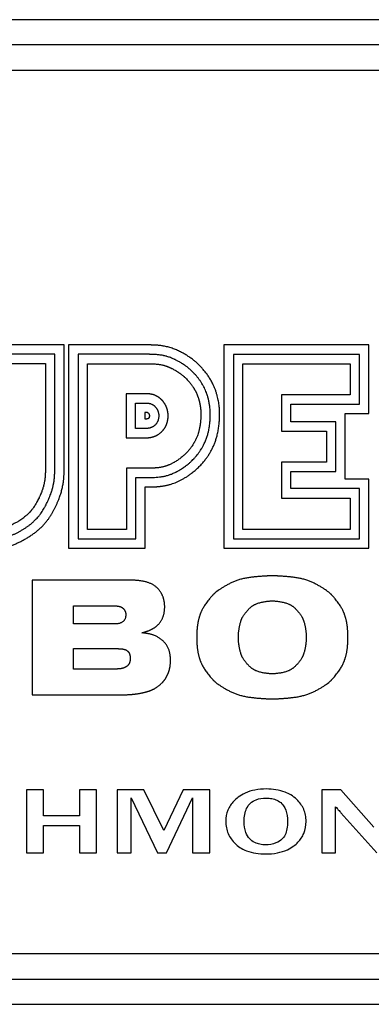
# Model space of a CAD drawing. Header units: inches. Extents: x 24 to 1128, y -94 to 748.
# Tile 349 of 573: x 518 to 525, y 312 to 332. Entities that reach past the tile are written whole.
import ezdxf

# ---------------------------------------------------------------- set-up
doc = ezdxf.new("R2010")
doc.units = ezdxf.units.IN
doc.header["$LTSCALE"] = 32
doc.header["$MEASUREMENT"] = 0
doc.layers.add('Visible (ANSI)', color=7, linetype='Continuous', lineweight=30)

msp = doc.modelspace()

# ---------------------------------------------------------------- linework, layer by layer
at = {"layer": 'Visible (ANSI)'}
for p, q in [((540.44489, 331.53736), (504.44489, 331.53736)), ((539.94489, 331.03736), (504.94489, 331.03736)), ((505.44489, 330.53736), (539.44489, 330.53736)), ((518.78115, 325.09349), (517.25712, 325.09349)), ((518.78115, 322.59404), (518.78115, 325.09349)), ((518.86924, 325.08993), (518.86924, 321.05952)), ((520.4719, 325.08993), (518.86924, 325.08993)), ((524.82418, 325.08993), (521.95046, 325.08993)), ((521.95046, 325.08993), (521.95046, 321.05922)), ((524.82418, 323.72849), (524.82418, 325.08993)), ((518.59515, 324.90749), (517.44312, 324.90749)), ((518.59515, 322.59664), (518.59515, 324.90749)), ((519.05524, 324.90393), (519.05524, 321.24552)), ((520.46583, 324.90393), (519.05524, 324.90393)), ((522.1391, 324.90311), (522.1391, 321.24717)), ((524.6393, 324.90311), (522.1391, 324.90311)), ((524.6393, 323.91739), (524.6393, 324.90311)), ((517.62897, 324.72164), (518.4093, 324.72164)), ((518.4093, 324.72164), (518.4093, 322.5974)), ((519.24124, 321.43152), (519.24124, 324.71793)), ((519.24124, 324.71793), (520.46056, 324.71793)), ((522.3251, 321.43317), (522.3251, 324.71711)), ((522.3251, 324.71711), (524.4533, 324.71711)), ((524.4533, 324.71711), (524.4533, 324.10339)), ((520.43968, 324.12037), (520.00927, 324.12052)), ((520.00927, 324.12052), (520.00927, 323.24937)), ((523.09077, 324.10339), (523.09077, 323.37863)), ((524.4533, 324.10339), (523.09077, 324.10339)), ((520.19527, 323.93448), (520.43514, 323.93443)), ((520.19527, 323.43547), (520.19527, 323.93448)), ((523.27677, 323.91739), (524.6393, 323.91739)), ((523.27677, 323.56463), (523.27677, 323.91739)), ((520.38127, 323.74848), (520.38127, 323.62147)), ((520.43059, 323.74848), (520.38127, 323.74848)), ((524.35678, 323.72849), (524.82418, 323.72849)), ((524.35678, 322.42969), (524.35678, 323.72849)), ((520.42535, 323.43558), (520.19527, 323.43547)), ((520.38127, 323.62147), (520.41878, 323.62147)), ((524.17022, 323.56463), (523.27677, 323.56463)), ((524.17022, 322.58048), (524.17022, 323.56463)), ((520.00927, 323.24937), (520.43192, 323.2497)), ((523.09077, 323.37863), (523.98422, 323.37863)), ((523.98422, 323.37863), (523.98422, 322.76648)), ((523.98422, 322.76648), (523.09077, 322.76648)), ((523.09077, 322.76648), (523.09077, 322.0549)), ((520.01556, 322.64588), (520.01556, 321.43152)), ((520.46803, 322.64588), (520.01556, 322.64588)), ((520.20156, 322.45988), (520.46887, 322.45988)), ((520.20156, 321.24552), (520.20156, 322.45988)), ((523.27677, 322.58048), (524.17022, 322.58048)), ((523.27677, 322.2409), (523.27677, 322.58048)), ((520.38756, 322.27388), (520.41518, 322.27388)), ((520.38756, 321.05952), (520.38756, 322.27388)), ((524.82418, 322.42969), (524.35678, 322.42969)), ((524.82418, 321.05922), (524.82418, 322.42969)), ((524.6393, 322.2409), (523.27677, 322.2409)), ((524.6393, 321.24717), (524.6393, 322.2409)), ((523.09077, 322.0549), (524.4533, 322.0549)), ((524.4533, 322.0549), (524.4533, 321.43317)), ((520.01556, 321.43152), (519.24124, 321.43152)), ((524.4533, 321.43317), (522.3251, 321.43317)), ((519.05524, 321.24552), (520.20156, 321.24552)), ((522.1391, 321.24717), (524.6393, 321.24717)), ((518.86924, 321.05952), (520.38756, 321.05952)), ((521.95046, 321.05922), (524.82418, 321.05922)), ((520.05841, 320.42814), (518.14717, 320.42814)), ((518.14717, 320.42814), (518.14717, 318.15015)), ((518.96321, 319.55982), (518.96321, 319.91629)), ((518.96321, 319.91629), (519.7955, 319.91629)), ((519.7955, 319.55982), (518.96321, 319.55982)), ((518.96321, 318.6649), (518.96321, 319.07034)), ((518.96321, 319.07034), (519.82357, 319.07034)), ((519.82357, 318.6649), (518.96321, 318.6649)), ((518.14717, 318.15015), (519.86625, 318.15015)), ((518.36942, 316.2681), (518.03096, 316.2681)), ((518.03096, 316.2681), (518.03096, 315.0181)), ((518.36942, 315.75418), (518.36942, 316.2681)), ((519.42216, 316.2681), (519.08474, 316.2681)), ((519.08474, 316.2681), (519.08474, 315.75418)), ((519.42216, 315.0181), (519.42216, 316.2681)), ((519.83329, 316.2681), (519.83329, 315.0181)), ((520.36173, 316.2681), (519.83329, 316.2681)), ((520.75521, 315.46349), (520.36173, 316.2681)), ((521.14039, 316.2681), (520.75521, 315.46349)), ((521.67195, 316.2681), (521.14039, 316.2681)), ((521.67195, 315.0181), (521.67195, 316.2681)), ((524.26746, 316.2681), (523.89371, 316.2681)), ((523.89371, 316.2681), (523.89371, 315.0181)), ((524.92361, 315.53201), (524.26746, 316.2681)), ((520.10945, 315.0181), (520.10945, 316.11236)), ((520.10945, 316.11236), (520.63167, 315.0181)), ((520.80816, 315.0181), (521.32726, 316.11236)), ((521.32726, 316.11236), (521.32726, 315.0181)), ((524.16572, 315.0181), (524.16572, 315.93379)), ((519.08474, 315.75418), (518.36942, 315.75418)), ((524.27058, 315.81648), (524.98175, 315.0181)), ((518.36942, 315.0181), (518.36942, 315.56108)), ((518.36942, 315.56108), (519.08474, 315.56108)), ((519.08474, 315.56108), (519.08474, 315.0181)), ((518.03096, 315.0181), (518.36942, 315.0181)), ((519.08474, 315.0181), (519.42216, 315.0181)), ((519.83329, 315.0181), (520.10945, 315.0181)), ((520.63167, 315.0181), (520.80816, 315.0181)), ((521.32726, 315.0181), (521.67195, 315.0181)), ((523.89371, 315.0181), (524.16572, 315.0181)), ((539.44489, 313.0181), (505.44489, 313.0181)), ((504.94489, 312.5181), (539.94489, 312.5181)), ((504.44489, 312.0181), (540.44489, 312.0181))]:
    msp.add_line(p, q, dxfattribs=at)
for points, degree, knots in [([(520.41518, 322.27388), (520.5568, 322.27274), (520.74429, 322.28197), (520.98942, 322.32649), (521.38893, 322.5867), (521.60776, 322.83084), (521.75204, 323.0763), (521.84639, 323.36569), (521.87532, 323.72307), (521.85324, 323.96426), (521.74865, 324.37303), (521.42812, 324.74492), (521.14771, 324.9331), (520.82139, 325.09903), (520.55144, 325.08418), (520.4719, 325.08993)], 4, [-1, -1, -1, -1, -1, -0.85251305, -0.78652618, -0.7180623, -0.64816705, -0.5794137, -0.51284034, -0.44274091, -0.36807755, -0.29449698, -0.21992294, -0.1485528, 0, 0, 0, 0, 0]), ([(520.46887, 322.45988), (520.49288, 322.46009), (520.53974, 322.46113), (520.59577, 322.46423), (520.65026, 322.46897), (520.6928, 322.47419), (520.74525, 322.4829), (520.78694, 322.4918), (520.83431, 322.50452), (520.86639, 322.51469), (520.89918, 322.52648), (520.92145, 322.53521), (520.94998, 322.54734), (520.97337, 322.55807), (521.00332, 322.57281), (521.0278, 322.58568), (521.05891, 322.60309), (521.08411, 322.61804), (521.11573, 322.63789), (521.14097, 322.65462), (521.17211, 322.67642), (521.19659, 322.6945), (521.22641, 322.71774), (521.24958, 322.73681), (521.28315, 322.76597), (521.31509, 322.79581), (521.35489, 322.83648), (521.38284, 322.86766), (521.40928, 322.89917), (521.42614, 322.92031), (521.44629, 322.94684), (521.46166, 322.96814), (521.47998, 322.99485), (521.49392, 323.01629), (521.51384, 323.0486), (521.53245, 323.08115), (521.55818, 323.13087), (521.57886, 323.17632), (521.60212, 323.23524), (521.61862, 323.28423), (521.63468, 323.34177), (521.64402, 323.38179), (521.65224, 323.42305), (521.65716, 323.45112), (521.66258, 323.48673), (521.66635, 323.51555), (521.67034, 323.55167), (521.67297, 323.5805), (521.67556, 323.61598), (521.67707, 323.64376), (521.67829, 323.67749), (521.67872, 323.70362), (521.67858, 323.74154), (521.67739, 323.77788), (521.67402, 323.825), (521.67005, 323.86082), (521.66476, 323.89802), (521.66052, 323.92362), (521.65426, 323.95674), (521.64843, 323.98414), (521.64002, 324.01946), (521.63236, 324.04849), (521.6215, 324.08549), (521.61177, 324.1155), (521.59818, 324.15312), (521.58607, 324.18334), (521.56926, 324.22118), (521.55443, 324.25147), (521.53417, 324.28918), (521.51658, 324.31916), (521.49301, 324.35618), (521.47296, 324.38534), (521.44668, 324.42096), (521.4248, 324.44872), (521.3969, 324.48208), (521.37436, 324.50753), (521.34635, 324.5375), (521.3242, 324.55993), (521.29709, 324.58599), (521.27591, 324.60525), (521.25006, 324.62751), (521.22982, 324.64397), (521.2048, 324.66323), (521.18478, 324.67782), (521.15938, 324.69542), (521.13866, 324.7091), (521.11211, 324.72586), (521.09031, 324.73903), (521.06237, 324.75522), (521.0395, 324.76793), (521.01036, 324.78339), (520.98669, 324.79536), (520.9569, 324.80956), (520.93294, 324.82026), (520.90274, 324.83274), (520.87837, 324.84198), (520.84763, 324.85257), (520.82283, 324.86025), (520.79163, 324.86885), (520.76654, 324.87491), (520.73514, 324.8815), (520.71005, 324.88599), (520.67891, 324.89066), (520.65426, 324.89367), (520.62398, 324.89664), (520.60029, 324.89842), (520.57442, 324.8999), (520.55766, 324.90063), (520.5413, 324.90123), (520.53059, 324.90157), (520.51744, 324.90196), (520.50709, 324.90225), (520.49428, 324.90265), (520.48152, 324.9031), (520.47116, 324.90361), (520.46583, 324.90393)], 3, [0.002307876, 0.002307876, 0.002307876, 0.002307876, 0.022789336, 0.043270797, 0.053511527, 0.073992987, 0.084233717, 0.104715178, 0.114955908, 0.130317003, 0.135437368, 0.145678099, 0.150798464, 0.161039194, 0.166159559, 0.176400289, 0.181520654, 0.191761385, 0.19688175, 0.20712248, 0.212242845, 0.222483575, 0.22760394, 0.237844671, 0.242965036, 0.258326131, 0.268566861, 0.283927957, 0.289048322, 0.299289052, 0.304409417, 0.314650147, 0.319770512, 0.330011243, 0.335131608, 0.350492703, 0.360733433, 0.381214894, 0.391455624, 0.411937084, 0.422177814, 0.43753891, 0.442659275, 0.452900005, 0.45802037, 0.4682611, 0.473381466, 0.483622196, 0.488742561, 0.498983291, 0.504103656, 0.514344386, 0.519464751, 0.534825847, 0.545066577, 0.560427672, 0.565548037, 0.575788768, 0.580909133, 0.591149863, 0.596270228, 0.606510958, 0.611631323, 0.621872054, 0.626992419, 0.637233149, 0.642353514, 0.652594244, 0.657714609, 0.66795534, 0.673075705, 0.683316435, 0.6884368, 0.69867753, 0.703797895, 0.714038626, 0.719158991, 0.729399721, 0.734520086, 0.744760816, 0.749881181, 0.760121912, 0.765242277, 0.775483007, 0.780603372, 0.790844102, 0.795964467, 0.806205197, 0.811325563, 0.821566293, 0.826686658, 0.836927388, 0.842047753, 0.852288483, 0.857408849, 0.867649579, 0.872769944, 0.883010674, 0.888131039, 0.898371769, 0.903492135, 0.913732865, 0.91885323, 0.92909396, 0.934214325, 0.944455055, 0.94957542, 0.957255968, 0.959816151, 0.964936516, 0.967496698, 0.972617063, 0.975177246, 0.980297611, 0.985417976, 0.985417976, 0.985417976, 0.985417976]), ([(520.46056, 324.71793), (520.46705, 324.71758), (520.47761, 324.71712), (520.4888, 324.71674), (520.49693, 324.71648), (520.50225, 324.71632), (520.51012, 324.71609), (520.51785, 324.71586), (520.52931, 324.71552), (520.53939, 324.71518), (520.55446, 324.7146), (520.56952, 324.7139), (520.59218, 324.71253), (520.61247, 324.71092), (520.6379, 324.70832), (520.65833, 324.70572), (520.68377, 324.70177), (520.70409, 324.69803), (520.72928, 324.6926), (520.74933, 324.68763), (520.77416, 324.68064), (520.79394, 324.6744), (520.81606, 324.66665), (520.83083, 324.66105), (520.8456, 324.65511), (520.85547, 324.65098), (520.86787, 324.64558), (520.87785, 324.64108), (520.8904, 324.63522), (520.90054, 324.63034), (520.91585, 324.62275), (520.93122, 324.61486), (520.95417, 324.60258), (520.97427, 324.59134), (520.9988, 324.57703), (521.0178, 324.56547), (521.04073, 324.5509), (521.05834, 324.53919), (521.07967, 324.52429), (521.09622, 324.51214), (521.11478, 324.49774), (521.12728, 324.48757), (521.14004, 324.4768), (521.14868, 324.4693), (521.16187, 324.45753), (521.17537, 324.44504), (521.19621, 324.42487), (521.21528, 324.40542), (521.23707, 324.38193), (521.25168, 324.36546), (521.2662, 324.34846), (521.2758, 324.33689), (521.28763, 324.3222), (521.29693, 324.3103), (521.30826, 324.29531), (521.3171, 324.28323), (521.32782, 324.26804), (521.33615, 324.25581), (521.34619, 324.24049), (521.35394, 324.2282), (521.36325, 324.21281), (521.37041, 324.20047), (521.37898, 324.18507), (521.38553, 324.17275), (521.39335, 324.15735), (521.39932, 324.14502), (521.40642, 324.12964), (521.41182, 324.11733), (521.41825, 324.10193), (521.42315, 324.08958), (521.42896, 324.07413), (521.4334, 324.06171), (521.43976, 324.04294), (521.44572, 324.02406), (521.45392, 323.99579), (521.46041, 323.97096), (521.46754, 323.94064), (521.47248, 323.91714), (521.47724, 323.89163), (521.47999, 323.8752), (521.48242, 323.85918), (521.48389, 323.84871), (521.48554, 323.83585), (521.48672, 323.82574), (521.48803, 323.81326), (521.48895, 323.80335), (521.48995, 323.79101), (521.49063, 323.78117), (521.49135, 323.76873), (521.49181, 323.75865), (521.49225, 323.74584), (521.49249, 323.73539), (521.49266, 323.72203), (521.49268, 323.71109), (521.49254, 323.69431), (521.49217, 323.67701), (521.49116, 323.65012), (521.48977, 323.62534), (521.4874, 323.5936), (521.48502, 323.56784), (521.48143, 323.5358), (521.47807, 323.51041), (521.47328, 323.47933), (521.46899, 323.45505), (521.46366, 323.42858), (521.45984, 323.41139), (521.45581, 323.39457), (521.45302, 323.38355), (521.44869, 323.36729), (521.44413, 323.35134), (521.43527, 323.32268), (521.42472, 323.29235), (521.40919, 323.25317), (521.39651, 323.22477), (521.38291, 323.19687), (521.37338, 323.17852), (521.36085, 323.15579), (521.35029, 323.13772), (521.33635, 323.11515), (521.3246, 323.09713), (521.3091, 323.07458), (521.29606, 323.05654), (521.27893, 323.03402), (521.26457, 323.01607), (521.24582, 322.99376), (521.23021, 322.97608), (521.21196, 322.95647), (521.19942, 322.94357), (521.18657, 322.9308), (521.17781, 322.92234), (521.16439, 322.90971), (521.1506, 322.89719), (521.12922, 322.87865), (521.10945, 322.8624), (521.08393, 322.84252), (521.06289, 322.827), (521.03609, 322.80825), (521.01431, 322.79383), (520.98712, 322.77677), (520.96552, 322.76397), (520.93909, 322.74919), (520.91849, 322.73837), (520.8936, 322.72612), (520.87441, 322.71733), (520.85362, 322.70849), (520.84016, 322.70314), (520.82694, 322.69817), (520.81823, 322.69504), (520.80528, 322.69058), (520.7925, 322.68645), (520.77349, 322.68079), (520.7567, 322.67628), (520.73569, 322.6712), (520.71884, 322.66758), (520.69748, 322.66352), (520.68014, 322.66064), (520.65804, 322.65744), (520.63999, 322.6552), (520.61684, 322.65277), (520.59785, 322.65111), (520.57345, 322.64937), (520.55341, 322.64824), (520.52763, 322.64714), (520.50115, 322.64633), (520.4792, 322.64598), (520.46803, 322.64588)], 3, [0.002555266, 0.002555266, 0.002555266, 0.002555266, 0.007666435, 0.011499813, 0.012777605, 0.01533319, 0.016610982, 0.02044436, 0.022999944, 0.028111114, 0.030666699, 0.038333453, 0.043444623, 0.053666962, 0.058778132, 0.069000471, 0.074111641, 0.08433398, 0.08944515, 0.099667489, 0.104778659, 0.115000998, 0.120112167, 0.127778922, 0.130334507, 0.135445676, 0.138001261, 0.143112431, 0.145668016, 0.150779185, 0.15333477, 0.161001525, 0.166112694, 0.176335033, 0.181446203, 0.191668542, 0.196779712, 0.207002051, 0.212113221, 0.22233556, 0.22744673, 0.235113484, 0.237669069, 0.242780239, 0.245335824, 0.253002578, 0.258113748, 0.268336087, 0.273447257, 0.281114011, 0.283669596, 0.288780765, 0.29133635, 0.29644752, 0.299003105, 0.304114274, 0.306669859, 0.311781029, 0.314336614, 0.319447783, 0.322003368, 0.327114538, 0.329670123, 0.334781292, 0.337336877, 0.342448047, 0.345003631, 0.350114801, 0.352670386, 0.357781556, 0.36033714, 0.36544831, 0.368003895, 0.375670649, 0.380781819, 0.391004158, 0.396115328, 0.406337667, 0.411448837, 0.419115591, 0.421671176, 0.426782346, 0.42933793, 0.4344491, 0.437004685, 0.442115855, 0.444671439, 0.449782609, 0.452338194, 0.457449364, 0.460004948, 0.465116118, 0.467671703, 0.472782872, 0.475338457, 0.483005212, 0.488116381, 0.498338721, 0.50344989, 0.51367223, 0.518783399, 0.529005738, 0.534116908, 0.544339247, 0.549450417, 0.557117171, 0.559672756, 0.564783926, 0.567339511, 0.575006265, 0.580117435, 0.595450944, 0.605673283, 0.621006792, 0.626117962, 0.636340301, 0.64145147, 0.65167381, 0.656784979, 0.667007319, 0.672118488, 0.682340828, 0.687451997, 0.697674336, 0.702785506, 0.713007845, 0.718119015, 0.725785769, 0.728341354, 0.733452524, 0.736008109, 0.743674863, 0.748786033, 0.759008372, 0.764119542, 0.774341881, 0.779453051, 0.78967539, 0.79478656, 0.805008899, 0.810120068, 0.820342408, 0.825453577, 0.835675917, 0.840787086, 0.848453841, 0.851009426, 0.856120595, 0.85867618, 0.866342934, 0.871454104, 0.881676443, 0.886787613, 0.897009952, 0.902121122, 0.912343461, 0.917454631, 0.92767697, 0.93278814, 0.943010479, 0.948121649, 0.958343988, 0.963455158, 0.973677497, 0.983899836, 0.983899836, 0.983899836, 0.983899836]), ([(520.83087, 323.78846), (520.82991, 323.79265), (520.82786, 323.80102), (520.82498, 323.81149), (520.82185, 323.82197), (520.81913, 323.83041), (520.81584, 323.83992), (520.81349, 323.84629), (520.81104, 323.85267), (520.80934, 323.85695), (520.80712, 323.86234), (520.80527, 323.86668), (520.80288, 323.87214), (520.80089, 323.87653), (520.79831, 323.88204), (520.79616, 323.88649), (520.79338, 323.89207), (520.79105, 323.8966), (520.788, 323.90234), (520.78545, 323.90699), (520.78212, 323.91287), (520.77935, 323.91761), (520.7761, 323.92298), (520.77385, 323.92661), (520.77154, 323.93026), (520.76996, 323.93271), (520.76754, 323.9364), (520.76503, 323.94016), (520.76109, 323.94587), (520.75741, 323.95103), (520.75307, 323.95691), (520.75006, 323.96086), (520.74696, 323.96482), (520.74484, 323.96749), (520.74212, 323.97085), (520.73989, 323.97356), (520.73702, 323.97697), (520.73467, 323.97971), (520.73106, 323.98384), (520.72729, 323.98804), (520.72138, 323.99441), (520.71582, 324.00014), (520.70854, 324.00734), (520.70239, 324.01315), (520.69426, 324.02048), (520.68737, 324.02639), (520.67832, 324.03376), (520.67068, 324.03967), (520.66059, 324.04704), (520.65207, 324.0529), (520.64089, 324.06012), (520.63147, 324.06581), (520.6191, 324.07277), (520.60872, 324.07817), (520.59515, 324.08467), (520.5838, 324.08964), (520.56901, 324.09549), (520.55676, 324.09984), (520.54245, 324.10432), (520.53266, 324.10705), (520.52266, 324.10957), (520.51591, 324.11112), (520.50738, 324.11291), (520.50048, 324.11422), (520.49176, 324.11569), (520.4847, 324.11674), (520.47401, 324.1181), (520.45969, 324.11953), (520.44699, 324.12019), (520.43968, 324.12037)], 3, [-0.354170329, -0.354170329, -0.354170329, -0.354170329, -0.339413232, -0.324656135, -0.317277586, -0.302520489, -0.295141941, -0.284074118, -0.280384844, -0.273006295, -0.269317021, -0.261938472, -0.258249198, -0.25087065, -0.247181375, -0.239802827, -0.236113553, -0.228735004, -0.22504573, -0.217667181, -0.213977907, -0.206599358, -0.202910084, -0.197376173, -0.195531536, -0.191842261, -0.189997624, -0.184463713, -0.180774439, -0.17339589, -0.169706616, -0.164172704, -0.162328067, -0.158638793, -0.156794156, -0.153104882, -0.151260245, -0.14757097, -0.145726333, -0.140192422, -0.136503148, -0.129124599, -0.125435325, -0.118056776, -0.114367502, -0.106988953, -0.103299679, -0.095921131, -0.092231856, -0.084853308, -0.081164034, -0.073785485, -0.070096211, -0.062717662, -0.059028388, -0.05164984, -0.047960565, -0.040582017, -0.036892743, -0.031358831, -0.029514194, -0.02582492, -0.023980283, -0.020291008, -0.018446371, -0.014757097, -0.01291246, -0.007378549, 0, 0, 0, 0]), ([(520.43514, 323.93443), (520.4429, 323.93424), (520.45832, 323.933), (520.47677, 323.92948), (520.49425, 323.92472), (520.50737, 323.92004), (520.52255, 323.91339), (520.5337, 323.90756), (520.5464, 323.89988), (520.5556, 323.89352), (520.56602, 323.88547), (520.57353, 323.879), (520.58371, 323.86938), (520.59255, 323.85992), (520.60384, 323.8462), (520.61209, 323.83454), (520.62078, 323.82058), (520.62663, 323.80984), (520.63292, 323.79682), (520.63722, 323.78665), (520.64188, 323.77411), (520.64588, 323.76168), (520.64845, 323.75178), (520.64958, 323.74683)], 3, [0, 0, 0, 0, 0.014757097, 0.029514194, 0.036892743, 0.05164984, 0.059028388, 0.073785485, 0.081164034, 0.095921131, 0.103299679, 0.118056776, 0.125435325, 0.14757097, 0.162328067, 0.191842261, 0.206599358, 0.236113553, 0.25087065, 0.280384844, 0.295141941, 0.324656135, 0.354170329, 0.354170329, 0.354170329, 0.354170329]), ([(520.43059, 323.74848), (520.45067, 323.74805), (520.46676, 323.71886), (520.47528, 323.68893), (520.46521, 323.63132), (520.43766, 323.62202), (520.41878, 323.62147)], 4, [0, 0, 0, 0, 0, 0.41228119, 0.57816757, 1, 1, 1, 1, 1]), ([(520.65527, 323.65693), (520.65469, 323.65067), (520.6531, 323.63762), (520.64934, 323.61879), (520.64424, 323.60038), (520.63973, 323.58738), (520.63415, 323.57394), (520.62986, 323.56481), (520.62374, 323.55328), (520.61821, 323.54401), (520.61049, 323.53251), (520.60367, 323.52343), (520.59436, 323.5124), (520.58631, 323.5039), (520.57559, 323.49382), (520.56654, 323.48625), (520.55478, 323.47751), (520.54506, 323.47113), (520.53271, 323.46398), (520.52273, 323.45891), (520.50778, 323.45229), (520.49297, 323.44695), (520.47153, 323.44107), (520.44907, 323.43706), (520.43293, 323.43585), (520.42535, 323.43558)], 3, [0.541663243, 0.541663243, 0.541663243, 0.541663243, 0.579857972, 0.618052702, 0.637150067, 0.665796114, 0.675344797, 0.694442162, 0.703990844, 0.723088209, 0.732636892, 0.751734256, 0.761282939, 0.780380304, 0.789928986, 0.809026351, 0.818575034, 0.837672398, 0.847221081, 0.866318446, 0.875867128, 0.904513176, 0.92361054, 0.96180527, 1, 1, 1, 1]), ([(520.43192, 323.2497), (520.43833, 323.24993), (520.45004, 323.25058), (520.46427, 323.25196), (520.47525, 323.25332), (520.48275, 323.25438), (520.49234, 323.25594), (520.50018, 323.25738), (520.51017, 323.25944), (520.51831, 323.26129), (520.52866, 323.26389), (520.53709, 323.26621), (520.5478, 323.26943), (520.55646, 323.27226), (520.5674, 323.27614), (520.57623, 323.27952), (520.58736, 323.2841), (520.59631, 323.28807), (520.60753, 323.2934), (520.6165, 323.29795), (520.62771, 323.30404), (520.63664, 323.30922), (520.64994, 323.31743), (520.66303, 323.32621), (520.68228, 323.34051), (520.69864, 323.3542), (520.71618, 323.3707), (520.72721, 323.38212), (520.73774, 323.39389), (520.74448, 323.40187), (520.75254, 323.41198), (520.75868, 323.42013), (520.766, 323.43043), (520.77156, 323.43871), (520.77812, 323.44907), (520.78307, 323.45734), (520.78889, 323.46768), (520.79325, 323.4759), (520.79835, 323.48609), (520.80216, 323.49417), (520.80658, 323.50416), (520.80985, 323.51205), (520.8144, 323.52369), (520.81847, 323.5351), (520.82318, 323.54981), (520.8262, 323.56046), (520.82887, 323.57076), (520.83048, 323.57746), (520.8323, 323.58563), (520.8336, 323.59199), (520.83491, 323.59892), (520.8357, 323.60342), (520.83643, 323.60781), (520.83689, 323.6107), (520.83754, 323.61499), (520.83814, 323.61922), (520.83895, 323.62542), (520.83973, 323.63213), (520.84025, 323.63726), (520.84048, 323.63976)], 3, [-1, -1, -1, -1, -0.980902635, -0.966579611, -0.96180527, -0.952256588, -0.947482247, -0.937933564, -0.933159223, -0.92361054, -0.918836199, -0.909287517, -0.904513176, -0.894964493, -0.890190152, -0.880641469, -0.875867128, -0.866318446, -0.861544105, -0.851995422, -0.847221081, -0.837672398, -0.832898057, -0.818575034, -0.809026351, -0.789928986, -0.780380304, -0.76605728, -0.761282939, -0.751734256, -0.746959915, -0.737411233, -0.732636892, -0.723088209, -0.718313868, -0.708765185, -0.703990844, -0.694442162, -0.689667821, -0.680119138, -0.675344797, -0.665796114, -0.661021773, -0.64669875, -0.637150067, -0.622827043, -0.618052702, -0.60850402, -0.603729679, -0.594180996, -0.589406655, -0.582245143, -0.579857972, -0.575083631, -0.572696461, -0.565534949, -0.560760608, -0.551211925, -0.541663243, -0.541663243, -0.541663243, -0.541663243]), ([(520.64958, 323.74683), (520.65005, 323.74479), (520.65094, 323.74073), (520.65192, 323.73565), (520.65281, 323.7306), (520.65344, 323.72657), (520.65415, 323.72157), (520.65464, 323.71759), (520.65517, 323.71268), (520.65553, 323.70878), (520.6559, 323.70397), (520.65613, 323.70015), (520.65639, 323.69447), (520.65659, 323.68697), (520.65654, 323.68044), (520.65644, 323.67669)], 3, [0.354170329, 0.354170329, 0.354170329, 0.354170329, 0.366322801, 0.378475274, 0.38455151, 0.396703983, 0.402780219, 0.414932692, 0.421008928, 0.433161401, 0.439237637, 0.45139011, 0.457466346, 0.475695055, 0.5, 0.5, 0.5, 0.5]), ([(520.65644, 323.67669), (520.65643, 323.67615), (520.6564, 323.67508), (520.65635, 323.67373), (520.6563, 323.67239), (520.65625, 323.67131), (520.65619, 323.66995), (520.65614, 323.66886), (520.65606, 323.6675), (520.656, 323.66641), (520.65591, 323.66503), (520.65584, 323.66393), (520.65572, 323.66227), (520.65555, 323.66004), (520.65538, 323.65806), (520.65527, 323.65693)], 3, [0.5, 0.5, 0.5, 0.5, 0.5034719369, 0.5069438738, 0.5086798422, 0.5121517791, 0.5138877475, 0.5173596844, 0.5190956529, 0.5225675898, 0.5243035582, 0.5277754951, 0.5295114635, 0.5347193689, 0.5416632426, 0.5416632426, 0.5416632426, 0.5416632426]), ([(520.84238, 323.67187), (520.84246, 323.6749), (520.84256, 323.68099), (520.84254, 323.68861), (520.84241, 323.69624), (520.84222, 323.70241), (520.84186, 323.7102), (520.84148, 323.71651), (520.84087, 323.7245), (520.84028, 323.73098), (520.83939, 323.7392), (520.83857, 323.74586), (520.83714, 323.75596), (520.83491, 323.76955), (520.83245, 323.78158), (520.83087, 323.78846)], 3, [-0.5, -0.5, -0.5, -0.5, -0.487847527, -0.475695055, -0.469618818, -0.457466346, -0.45139011, -0.439237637, -0.433161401, -0.421008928, -0.414932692, -0.402780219, -0.396703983, -0.378475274, -0.354170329, -0.354170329, -0.354170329, -0.354170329]), ([(520.84048, 323.63976), (520.84056, 323.64069), (520.84073, 323.64253), (520.84092, 323.64482), (520.8411, 323.6471), (520.84124, 323.64891), (520.8414, 323.65116), (520.84152, 323.65295), (520.84166, 323.65518), (520.84176, 323.65696), (520.84189, 323.65917), (520.84197, 323.66093), (520.8421, 323.66357), (520.84224, 323.66708), (520.84233, 323.67013), (520.84238, 323.67187)], 3, [-0.5416632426, -0.5416632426, -0.5416632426, -0.5416632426, -0.5381913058, -0.5347193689, -0.5329834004, -0.5295114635, -0.5277754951, -0.5243035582, -0.5225675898, -0.5190956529, -0.5173596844, -0.5138877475, -0.5121517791, -0.5069438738, -0.5, -0.5, -0.5, -0.5]), ([(518.4093, 322.5974), (518.40838, 322.59004), (518.40772, 322.57786), (518.40714, 322.56581), (518.4067, 322.55682), (518.40641, 322.55093), (518.40597, 322.54219), (518.40553, 322.5336), (518.40483, 322.5209), (518.40417, 322.50978), (518.40324, 322.49598), (518.40243, 322.48503), (518.40129, 322.47139), (518.40027, 322.46047), (518.39857, 322.44405), (518.3966, 322.42756), (518.39311, 322.40252), (518.38935, 322.37984), (518.38374, 322.35086), (518.37847, 322.32709), (518.37081, 322.29661), (518.3638, 322.27157), (518.35386, 322.23949), (518.34497, 322.21317), (518.33265, 322.17951), (518.32184, 322.15199), (518.30719, 322.11692), (518.29466, 322.08857), (518.27822, 322.05326), (518.26454, 322.02531), (518.24696, 321.99112), (518.23258, 321.96455), (518.21433, 321.93259), (518.19955, 321.90814), (518.18093, 321.87919), (518.16584, 321.85723), (518.14263, 321.82573), (518.11841, 321.79585), (518.08345, 321.75764), (518.05464, 321.72971), (518.02329, 321.70203), (518.00102, 321.68365), (517.97147, 321.6608), (517.94648, 321.64263), (517.91366, 321.62019), (517.88622, 321.60248), (517.85064, 321.5808), (517.82126, 321.56386), (517.78372, 321.54339), (517.75317, 321.52762), (517.71474, 321.50886), (517.68398, 321.49469), (517.64588, 321.47815), (517.6158, 321.4659), (517.57893, 321.45188), (517.55009, 321.4417), (517.51496, 321.43027), (517.4876, 321.42214), (517.45425, 321.41319), (517.4282, 321.40696), (517.39612, 321.40021), (517.37071, 321.39559), (517.33876, 321.39069), (517.31283, 321.38742), (517.27931, 321.38404), (517.25132, 321.38187), (517.21792, 321.37996), (517.1944, 321.37897), (517.1697, 321.37816), (517.15263, 321.37771), (517.126, 321.37716), (517.08855, 321.37661), (517.05259, 321.37631), (517.03089, 321.37614)], 3, [0.006305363, 0.006305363, 0.006305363, 0.006305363, 0.016584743, 0.024294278, 0.026864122, 0.032003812, 0.034573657, 0.042283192, 0.047422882, 0.057702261, 0.062841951, 0.073121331, 0.07826102, 0.0885404, 0.09368009, 0.109099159, 0.119378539, 0.139937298, 0.150216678, 0.170775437, 0.181054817, 0.201613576, 0.211892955, 0.232451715, 0.242731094, 0.263289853, 0.273569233, 0.294127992, 0.304407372, 0.324966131, 0.335245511, 0.35580427, 0.36608365, 0.386642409, 0.396921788, 0.417480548, 0.427759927, 0.458598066, 0.479156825, 0.509994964, 0.520274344, 0.540833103, 0.551112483, 0.571671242, 0.581950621, 0.602509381, 0.61278876, 0.633347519, 0.643626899, 0.664185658, 0.674465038, 0.695023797, 0.705303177, 0.725861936, 0.736141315, 0.756700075, 0.766979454, 0.787538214, 0.797817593, 0.818376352, 0.828655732, 0.849214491, 0.859493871, 0.88005263, 0.89033201, 0.910890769, 0.921170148, 0.936589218, 0.941728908, 0.952008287, 0.957147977, 0.972567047, 0.993125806, 0.993125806, 0.993125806, 0.993125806]), ([(517.03089, 321.19028), (517.07482, 321.19063), (517.14469, 321.19125), (517.21465, 321.19362), (517.26419, 321.19645), (517.29599, 321.19892), (517.33474, 321.20284), (517.36515, 321.2067), (517.4029, 321.21252), (517.43305, 321.21803), (517.47102, 321.22607), (517.50175, 321.23347), (517.54077, 321.24402), (517.57253, 321.25352), (517.61296, 321.26676), (517.64588, 321.27845), (517.68765, 321.29445), (517.72151, 321.30832), (517.7642, 321.32697), (517.79853, 321.34289), (517.84137, 321.36394), (517.87542, 321.38163), (517.91736, 321.40467), (517.95029, 321.42379), (517.99041, 321.44844), (518.02156, 321.46871), (518.05913, 321.49465), (518.08802, 321.51586), (518.12257, 321.54287), (518.14892, 321.56488), (518.1865, 321.59847), (518.22155, 321.63292), (518.26451, 321.68056), (518.2942, 321.71782), (518.32232, 321.75661), (518.34036, 321.7833), (518.36224, 321.81784), (518.37925, 321.84641), (518.39994, 321.88314), (518.41602, 321.91327), (518.43549, 321.95165), (518.45053, 321.98282), (518.46855, 322.02209), (518.48227, 322.05363), (518.49838, 322.09287), (518.51036, 322.12399), (518.5241, 322.16244), (518.53409, 322.19281), (518.5453, 322.23016), (518.55325, 322.25953), (518.56194, 322.29552), (518.56791, 322.32372), (518.57424, 322.35819), (518.57844, 322.38513), (518.58273, 322.41802), (518.58545, 322.44371), (518.58814, 322.47514), (518.5898, 322.49978), (518.59148, 322.53013), (518.59292, 322.56018), (518.59415, 322.58435), (518.59515, 322.59664)], 3, [0.005845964, 0.005845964, 0.005845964, 0.005845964, 0.047250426, 0.078303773, 0.088654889, 0.10935712, 0.119708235, 0.140410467, 0.150761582, 0.171463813, 0.181814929, 0.20251716, 0.212868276, 0.233570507, 0.243921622, 0.264623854, 0.274974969, 0.2956772, 0.306028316, 0.326730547, 0.337081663, 0.357783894, 0.36813501, 0.388837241, 0.399188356, 0.419890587, 0.430241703, 0.450943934, 0.46129505, 0.481997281, 0.492348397, 0.523401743, 0.544103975, 0.575157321, 0.585508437, 0.606210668, 0.616561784, 0.637264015, 0.64761513, 0.668317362, 0.678668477, 0.699370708, 0.709721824, 0.730424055, 0.740775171, 0.761477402, 0.771828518, 0.792530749, 0.802881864, 0.823584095, 0.833935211, 0.854637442, 0.864988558, 0.885690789, 0.896041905, 0.916744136, 0.927095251, 0.947797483, 0.958148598, 0.978850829, 0.99955306, 0.99955306, 0.99955306, 0.99955306]), ([(517.03089, 321.00428), (517.29758, 321.00633), (517.52356, 321.00945), (518.00738, 321.19454), (518.41605, 321.53239), (518.64468, 321.91634), (518.77928, 322.275), (518.77392, 322.4917), (518.78115, 322.59404)], 4, [-1, -1, -1, -1, -1, -0.66614237, -0.53115436, -0.39588462, -0.26858695, 0, 0, 0, 0, 0]), ([(522.90919, 320.51114), (522.78008, 320.51311), (522.52499, 320.48636), (522.24001, 320.4806), (521.84981, 320.23449), (521.73471, 320.15642), (521.53587, 319.89292), (521.46759, 319.74221), (521.40161, 319.50791), (521.41362, 319.34657), (521.41278, 319.29245)], 4, [0, 0, 0, 0, 0, 0.27582193, 0.38707637, 0.49831731, 0.60080917, 0.6965979, 0.79262054, 1, 1, 1, 1, 1]), ([(524.40559, 319.29245), (524.40475, 319.34657), (524.41677, 319.50791), (524.35078, 319.74221), (524.28251, 319.89292), (524.08366, 320.15642), (523.96856, 320.23449), (523.57837, 320.4806), (523.29338, 320.48636), (523.03829, 320.51311), (522.90919, 320.51114)], 4, [0, 0, 0, 0, 0, 0.20737946, 0.3034021, 0.39919083, 0.50168269, 0.61292363, 0.72417807, 1, 1, 1, 1, 1]), ([(520.32068, 319.38352), (520.37069, 319.39366), (520.54229, 319.44559), (520.66008, 319.53495), (520.76243, 319.71894), (520.78227, 319.89527), (520.76407, 320.05806), (520.69638, 320.2061), (520.53833, 320.37408), (520.3294, 320.42342), (520.12874, 320.42839), (520.05841, 320.42814)], 4, [0, 0, 0, 0, 0, 0.21132764, 0.30158341, 0.39168936, 0.48311492, 0.57512236, 0.66742414, 0.76304563, 1, 1, 1, 1, 1]), ([(522.23826, 319.29245), (522.23877, 319.31883), (522.23237, 319.41384), (522.28123, 319.62876), (522.33343, 319.72765), (522.49176, 319.92196), (522.61454, 319.99339), (522.8548, 320.01616), (522.90919, 320.01583)], 4, [-1, -1, -1, -1, -1, -0.73584924, -0.60872699, -0.47963498, -0.34694704, 0, 0, 0, 0, 0]), ([(522.90919, 320.01583), (522.96358, 320.01616), (523.20383, 319.99339), (523.32661, 319.92196), (523.48495, 319.72765), (523.53715, 319.62876), (523.586, 319.41384), (523.5796, 319.31883), (523.58012, 319.29245)], 4, [-1, -1, -1, -1, -1, -0.65305296, -0.52036502, -0.39127301, -0.26415076, 0, 0, 0, 0, 0]), ([(519.7955, 319.91629), (519.84092, 319.91499), (519.91388, 319.90614), (519.98982, 319.8544), (520.01622, 319.69709), (519.96985, 319.55656), (519.8098, 319.55973), (519.7955, 319.55982)], 4, [-1, -1, -1, -1, -1, -0.66662313, -0.52397356, -0.3706815, 0, 0, 0, 0, 0]), ([(519.86625, 318.15015), (519.90671, 318.151), (520.10158, 318.15553), (520.22397, 318.17074), (520.4021, 318.20547), (520.53047, 318.24925), (520.6342, 318.30993), (520.76178, 318.42385), (520.80086, 318.49137), (520.86256, 318.60853), (520.89069, 318.74542), (520.89225, 318.89782), (520.86875, 319.05284), (520.75553, 319.24791), (520.55787, 319.36143), (520.41031, 319.37137), (520.32068, 319.38352)], 4, [0, 0, 0, 0, 0, 0.15218053, 0.21401466, 0.27369832, 0.33501225, 0.39386609, 0.45174127, 0.50996425, 0.5682595, 0.63061539, 0.69558551, 0.76273363, 0.83111754, 1, 1, 1, 1, 1]), ([(521.41278, 319.29245), (521.41362, 319.23832), (521.40161, 319.07698), (521.46759, 318.84268), (521.53587, 318.69197), (521.73471, 318.42847), (521.84981, 318.3504), (522.24001, 318.1043), (522.52499, 318.09853), (522.78008, 318.07178), (522.90919, 318.07375)], 4, [0, 0, 0, 0, 0, 0.20737946, 0.3034021, 0.39919083, 0.50168269, 0.61292363, 0.72417807, 1, 1, 1, 1, 1]), ([(522.90919, 318.56906), (522.8548, 318.56874), (522.61454, 318.5915), (522.49176, 318.66293), (522.33343, 318.85724), (522.28123, 318.95613), (522.23237, 319.17105), (522.23877, 319.26606), (522.23826, 319.29245)], 4, [-1, -1, -1, -1, -1, -0.65305296, -0.52036502, -0.39127301, -0.26415076, 0, 0, 0, 0, 0]), ([(523.58012, 319.29245), (523.5796, 319.26606), (523.586, 319.17105), (523.53715, 318.95613), (523.48495, 318.85724), (523.32661, 318.66293), (523.20383, 318.5915), (522.96358, 318.56874), (522.90919, 318.56906)], 4, [-1, -1, -1, -1, -1, -0.73584924, -0.60872699, -0.47963498, -0.34694704, 0, 0, 0, 0, 0]), ([(522.90919, 318.07375), (523.03829, 318.07178), (523.29338, 318.09853), (523.57837, 318.1043), (523.96856, 318.3504), (524.08366, 318.42847), (524.28251, 318.69197), (524.35078, 318.84268), (524.41677, 319.07698), (524.40475, 319.23832), (524.40559, 319.29245)], 4, [0, 0, 0, 0, 0, 0.27582193, 0.38707637, 0.49831731, 0.60080917, 0.6965979, 0.79262054, 1, 1, 1, 1, 1]), ([(519.82357, 319.07034), (519.85004, 319.06684), (519.9401, 319.07073), (520.02276, 319.0487), (520.08478, 318.9744), (520.09422, 318.86587), (520.07911, 318.73737), (519.97703, 318.67328), (519.88339, 318.66638), (519.82357, 318.6649)], 4, [-1, -1, -1, -1, -1, -0.74633553, -0.63764614, -0.52803213, -0.41537055, -0.29735983, 0, 0, 0, 0, 0]), ([(522.7901, 316.28678), (522.7142, 316.28678), (522.63782, 316.28075), (522.49604, 316.25314), (522.43048, 316.23317), (522.26275, 316.15632), (522.1923, 316.09559), (522.09617, 315.99537), (522.05592, 315.93652), (521.99865, 315.79888), (521.98549, 315.72417), (521.98549, 315.64725)], 3, [-2.27765202, -2.27765202, -2.27765202, -2.27765202, -1.94481441, -1.94481441, -1.64432937, -1.64432937, -1.13592244, -1.13592244, -0.58612629, -0.58612629, 0, 0, 0, 0]), ([(523.57913, 315.64413), (523.57913, 315.68619), (523.57545, 315.72804), (523.55957, 315.80881), (523.54787, 315.84713), (523.50045, 315.95734), (523.45429, 316.02099), (523.31909, 316.15178), (523.23715, 316.19594), (523.04724, 316.27009), (522.91747, 316.28678), (522.7901, 316.28678)], 3, [-2.42176588, -2.42176588, -2.42176588, -2.42176588, -2.19610977, -2.19610977, -1.98002731, -1.98002731, -1.55226681, -1.55226681, -0.97056449, -0.97056449, 0, 0, 0, 0]), ([(522.35094, 315.63998), (522.35094, 315.68791), (522.35438, 315.7368), (522.3709, 315.82431), (522.38268, 315.86419), (522.41853, 315.93988), (522.44255, 315.97447), (522.50649, 316.03503), (522.54497, 316.05801), (522.6497, 316.09791), (522.71834, 316.10614), (522.78491, 316.10614)], 3, [-1.8554977, -1.8554977, -1.8554977, -1.8554977, -1.49045369, -1.49045369, -1.17749363, -1.17749363, -0.85306654, -0.85306654, -0.50721666, -0.50721666, 0, 0, 0, 0]), ([(522.78491, 316.10614), (522.82415, 316.10614), (522.86392, 316.10319), (522.9363, 316.08932), (522.96947, 316.07938), (523.03761, 316.04756), (523.07043, 316.02449), (523.11529, 315.97672), (523.14953, 315.93711), (523.2031, 315.79825), (523.21265, 315.72129), (523.21265, 315.64621)], 3, [-3.72393934, -3.72393934, -3.72393934, -3.72393934, -2.83528225, -2.83528225, -2.05554384, -2.05554384, -1.13300755, -1.13300755, -0.5720848, -0.5720848, 0, 0, 0, 0]), ([(524.16572, 315.93379), (524.17536, 315.9227), (524.18587, 315.91062), (524.20211, 315.89205), (524.20994, 315.88314), (524.21659, 315.87565)], 3, [-0.189446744, -0.189446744, -0.189446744, -0.189446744, -0.076333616, -0.076333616, 0, 0, 0, 0]), ([(524.21659, 315.87565), (524.22699, 315.86439), (524.23841, 315.85197), (524.25555, 315.83319), (524.26384, 315.82406), (524.27058, 315.81648)], 3, [-0.195622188, -0.195622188, -0.195622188, -0.195622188, -0.077292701, -0.077292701, 0, 0, 0, 0]), ([(521.98549, 315.64725), (521.98549, 315.60428), (521.9893, 315.56154), (522.00568, 315.47892), (522.01775, 315.4397), (522.06694, 315.32608), (522.11505, 315.26029), (522.22216, 315.15715), (522.29264, 315.10175), (522.51847, 315.01451), (522.64804, 314.99837), (522.77452, 314.99837)], 3, [-4.05942399, -4.05942399, -4.05942399, -4.05942399, -3.48837423, -3.48837423, -2.94009399, -2.94009399, -1.84289214, -1.84289214, -0.96380957, -0.96380957, 0, 0, 0, 0]), ([(522.77764, 315.18006), (522.73906, 315.18006), (522.70017, 315.18314), (522.62846, 315.19741), (522.59547, 315.2077), (522.51783, 315.24458), (522.48454, 315.27225), (522.42688, 315.33382), (522.40256, 315.37554), (522.35967, 315.49019), (522.35094, 315.56652), (522.35094, 315.63998)], 3, [-1.58552919, -1.58552919, -1.58552919, -1.58552919, -1.38288457, -1.38288457, -1.20153755, -1.20153755, -0.9314466, -0.9314466, -0.5597707, -0.5597707, 0, 0, 0, 0]), ([(522.77452, 314.99837), (522.85291, 314.99837), (522.93192, 315.00457), (523.07783, 315.03315), (523.14509, 315.05378), (523.30705, 315.12916), (523.37333, 315.18498), (523.4671, 315.28114), (523.5071, 315.34018), (523.56593, 315.4826), (523.57913, 315.56252), (523.57913, 315.64413)], 3, [-2.29176469, -2.29176469, -2.29176469, -2.29176469, -1.95086041, -1.95086041, -1.6452448, -1.6452448, -1.17409702, -1.17409702, -0.62190768, -0.62190768, 0, 0, 0, 0]), ([(523.21265, 315.64621), (523.21265, 315.5961), (523.20926, 315.54436), (523.1924, 315.45447), (523.18049, 315.41384), (523.14665, 315.34563), (523.12677, 315.31732), (523.07601, 315.26993), (523.03315, 315.23954), (522.91433, 315.19078), (522.84649, 315.18006), (522.77764, 315.18006)], 3, [-2.63353826, -2.63353826, -2.63353826, -2.63353826, -1.97617775, -1.97617775, -1.43446404, -1.43446404, -0.97850464, -0.97850464, -0.52466137, -0.52466137, 0, 0, 0, 0])]:
    msp.add_open_spline(points, degree=degree, knots=knots, dxfattribs=at)

doc.saveas('drawing.dxf')
